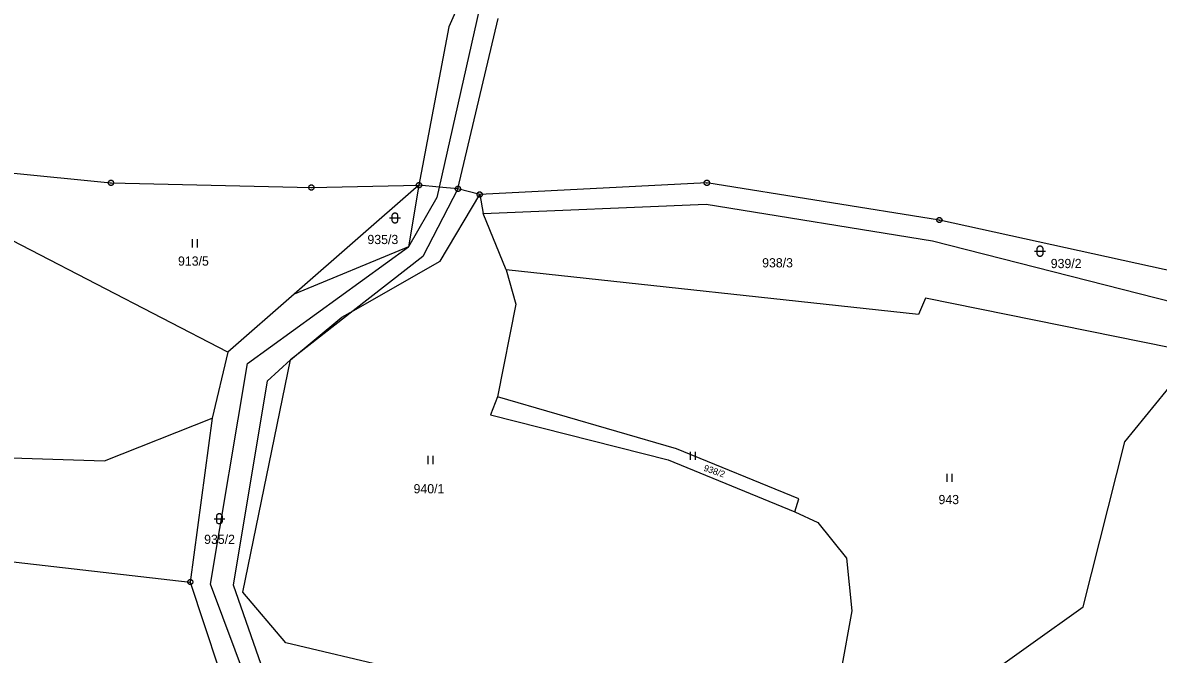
# Model space of a CAD drawing. Extents: x -694465 to -690527, y -983694 to -978978.
# Drawn here: x -691286.3 to -691076.6, y -981276.9 to -981160.2 of the extents above; entities that cross this region are included whole.
import ezdxf

# ---------------------------------------------------------------- set-up
doc = ezdxf.new("R2010")
doc.units = 0
for name, color, linetype in [('Vrstva 1', 7, 'Continuous'), ('Vrstva 18', 7, 'Continuous'), ('Vrstva 24', 7, 'Continuous'), ('Vrstva 25', 7, 'Continuous')]:
    doc.layers.add(name, color=color, linetype=linetype)

msp = doc.modelspace()

# ---------------------------------------------------------------- linework, layer by layer
at = {"layer": 'Vrstva 1'}
for points in [[(-691182.76, -981072.105), (-691183.77, -981075.075), (-691180.018, -981110.242), (-691186.276, -981122.556), (-691198.583, -981145.721), (-691201.89, -981157.572), (-691209.375, -981190.612)], [(-691205.17, -981155.52), (-691207.55, -981161.03)], [(-691205.91, -981190.94), (-691198.44, -981159.47)], [(-691207.55, -981161.03), (-691213.09, -981190.26)], [(-691327.5, -981184.12), (-691269.99, -981189.84)], [(-691269.99, -981189.84), (-691232.95, -981190.71)], [(-691159.93, -981189.84), (-691201.87, -981191.98)], [(-691116.98, -981196.71), (-691159.93, -981189.84)], [(-691213.09, -981190.26), (-691236.12, -981210.4)], [(-691232.95, -981190.71), (-691213.09, -981190.26)], [(-691205.91, -981190.94), (-691212.383, -981203.448), (-691225.221, -981213.47)], [(-691213.09, -981190.26), (-691215.04, -981201.67)], [(-691209.375, -981190.612), (-691213.09, -981190.26)], [(-691209.375, -981190.612), (-691209.815, -981192.553)], [(-691205.91, -981190.94), (-691209.375, -981190.612)], [(-691209.16, -981204.33), (-691201.87, -981191.98)], [(-691201.87, -981191.98), (-691205.91, -981190.94)], [(-691201.87, -981191.98), (-691201.21, -981195.52)], [(-691209.815, -981192.553), (-691215.04, -981201.67)], [(-691201.21, -981195.52), (-691160.08, -981193.76)], [(-691160.08, -981193.76), (-691118.25, -981200.58)], [(-691248.4, -981221.14), (-691296.96, -981195.97)], [(-691196.98, -981205.93), (-691201.21, -981195.52)], [(-691052.22, -981210.98), (-691116.98, -981196.71)], [(-691118.25, -981200.58), (-691067.29, -981213.52)], [(-691243.373, -981286.265), (-691244.782, -981282.296), (-691251.576, -981263.991), (-691244.782, -981223.199), (-691215.04, -981201.67)], [(-691215.04, -981201.67), (-691236.12, -981210.4)], [(-691225.221, -981213.47), (-691209.16, -981204.33)], [(-691120.86, -981214.16), (-691196.98, -981205.93)], [(-691196.98, -981205.93), (-691195.22, -981212.23)], [(-691236.12, -981210.4), (-691248.4, -981221.14)], [(-691195.22, -981212.23), (-691198.61, -981229.39)], [(-691119.54, -981211.17), (-691120.86, -981214.16)], [(-691069.35, -981221.28), (-691119.54, -981211.17)], [(-691225.221, -981213.47), (-691236.84, -981222.54)], [(-691236.84, -981222.54), (-691227.33, -981214.67)], [(-691227.33, -981214.67), (-691225.221, -981213.47)], [(-691248.4, -981221.14), (-691251.27, -981233.34)], [(-691082.71, -981237.66), (-691069.35, -981221.28)], [(-691236.84, -981222.54), (-691241.129, -981226.459), (-691247.401, -981264.114), (-691239.953, -981285.456)], [(-691245.65, -981265.49), (-691236.84, -981222.54)], [(-691198.61, -981229.39), (-691199.86, -981232.7)], [(-691165.53, -981238.99), (-691198.61, -981229.39)], [(-691271.19, -981241.21), (-691251.27, -981233.34)], [(-691251.27, -981233.34), (-691255.34, -981263.59)], [(-691199.86, -981232.7), (-691167.05, -981241.01)], [(-691090.41, -981268.2), (-691082.71, -981237.66)], [(-691296.05, -981240.41), (-691271.19, -981241.21)], [(-691142.92, -981248.19), (-691165.53, -981238.99)], [(-691167.05, -981241.01), (-691143.65, -981250.64)], [(-691143.65, -981250.64), (-691142.92, -981248.19)], [(-691143.65, -981250.64), (-691139.41, -981252.56)], [(-691139.41, -981252.56), (-691134.14, -981259.17)], [(-691337.9, -981254.113), (-691255.34, -981263.59)], [(-691134.14, -981259.17), (-691133.16, -981268.89)], [(-691255.34, -981263.59), (-691247.54, -981287.25)], [(-691237.69, -981274.84), (-691245.65, -981265.49)], [(-691133.16, -981268.89), (-691135.2, -981280.09)], [(-691109.77, -981281.96), (-691090.41, -981268.2)], [(-691217.94, -981279.52), (-691237.69, -981274.84)]]:
    msp.add_lwpolyline(points, dxfattribs=at)
at = {"layer": 'Vrstva 24'}
for points in [[(-691269.836, -981189.364), (-691269.586, -981189.546), (-691269.49, -981189.84), (-691269.586, -981190.134), (-691269.836, -981190.316), (-691270.144, -981190.316), (-691270.394, -981190.134), (-691270.49, -981189.84), (-691270.394, -981189.546), (-691270.144, -981189.364)], [(-691212.936, -981189.784), (-691212.686, -981189.966), (-691212.59, -981190.26), (-691212.686, -981190.554), (-691212.936, -981190.736), (-691213.244, -981190.736), (-691213.494, -981190.554), (-691213.59, -981190.26), (-691213.494, -981189.966), (-691213.244, -981189.784)], [(-691159.776, -981189.364), (-691159.526, -981189.546), (-691159.43, -981189.84), (-691159.526, -981190.134), (-691159.776, -981190.316), (-691160.084, -981190.316), (-691160.334, -981190.134), (-691160.43, -981189.84), (-691160.334, -981189.546), (-691160.084, -981189.364)], [(-691232.796, -981190.234), (-691232.546, -981190.416), (-691232.45, -981190.71), (-691232.546, -981191.004), (-691232.796, -981191.186), (-691233.104, -981191.186), (-691233.354, -981191.004), (-691233.45, -981190.71), (-691233.354, -981190.416), (-691233.104, -981190.234)], [(-691205.756, -981190.464), (-691205.506, -981190.646), (-691205.41, -981190.94), (-691205.506, -981191.234), (-691205.756, -981191.416), (-691206.064, -981191.416), (-691206.314, -981191.234), (-691206.41, -981190.94), (-691206.314, -981190.646), (-691206.064, -981190.464)], [(-691201.716, -981191.504), (-691201.466, -981191.686), (-691201.37, -981191.98), (-691201.466, -981192.274), (-691201.716, -981192.456), (-691202.024, -981192.456), (-691202.274, -981192.274), (-691202.37, -981191.98), (-691202.274, -981191.686), (-691202.024, -981191.504)], [(-691116.826, -981196.234), (-691116.576, -981196.416), (-691116.48, -981196.71), (-691116.576, -981197.004), (-691116.826, -981197.186), (-691117.134, -981197.186), (-691117.384, -981197.004), (-691117.48, -981196.71), (-691117.384, -981196.416), (-691117.134, -981196.234)], [(-691255.186, -981263.114), (-691254.936, -981263.296), (-691254.84, -981263.59), (-691254.936, -981263.884), (-691255.186, -981264.066), (-691255.494, -981264.066), (-691255.744, -981263.884), (-691255.84, -981263.59), (-691255.744, -981263.296), (-691255.494, -981263.114)]]:
    msp.add_lwpolyline(points, close=True, dxfattribs=at)
for points in [[(-691270.109, -981189.84), (-691269.87, -981189.84)], [(-691160.049, -981189.84), (-691159.81, -981189.84)], [(-691233.069, -981190.71), (-691232.83, -981190.71)], [(-691213.209, -981190.26), (-691212.97, -981190.26)], [(-691206.029, -981190.94), (-691205.79, -981190.94)], [(-691201.989, -981191.98), (-691201.75, -981191.98)], [(-691117.099, -981196.71), (-691116.86, -981196.71)], [(-691255.459, -981263.59), (-691255.22, -981263.59)]]:
    msp.add_lwpolyline(points, dxfattribs=at)
at = {"layer": 'Vrstva 25'}
for points in [[(-691218.53, -981196.33), (-691216.53, -981196.33)], [(-691254.98, -981200.26), (-691254.98, -981201.76)], [(-691253.98, -981201.76), (-691253.98, -981200.26)], [(-691099.4, -981202.44), (-691097.4, -981202.44)], [(-691211.48, -981240.3), (-691211.48, -981241.8)], [(-691210.48, -981241.8), (-691210.48, -981240.3)], [(-691163.04, -981239.51), (-691163.04, -981241.01)], [(-691162.04, -981241.01), (-691162.04, -981239.51)], [(-691115.63, -981243.57), (-691115.63, -981245.07)], [(-691114.63, -981245.07), (-691114.63, -981243.57)], [(-691250.94, -981251.89), (-691248.94, -981251.89)]]:
    msp.add_lwpolyline(points, dxfattribs=at)
for points in [[(-691218.03, -981195.83), (-691217.935, -981195.536), (-691217.685, -981195.354), (-691217.375, -981195.354), (-691217.125, -981195.536), (-691217.03, -981195.83), (-691217.03, -981196.83), (-691217.125, -981197.124), (-691217.375, -981197.306), (-691217.685, -981197.306), (-691217.935, -981197.124), (-691218.03, -981196.83)], [(-691098.9, -981201.94), (-691098.805, -981201.646), (-691098.555, -981201.464), (-691098.245, -981201.464), (-691097.995, -981201.646), (-691097.9, -981201.94), (-691097.9, -981202.94), (-691097.995, -981203.234), (-691098.245, -981203.416), (-691098.555, -981203.416), (-691098.805, -981203.234), (-691098.9, -981202.94)], [(-691250.44, -981251.39), (-691250.345, -981251.096), (-691250.095, -981250.914), (-691249.785, -981250.914), (-691249.535, -981251.096), (-691249.44, -981251.39), (-691249.44, -981252.39), (-691249.535, -981252.684), (-691249.785, -981252.866), (-691250.095, -981252.866), (-691250.345, -981252.684), (-691250.44, -981252.39)]]:
    msp.add_lwpolyline(points, close=True, dxfattribs=at)

# ---------------------------------------------------------------- texts
at = {"layer": 'Vrstva 18'}
for s, p in [('935/3', (-691222.613, -981201.15)), ('913/5', (-691257.593, -981205.14)), ('938/3', (-691149.714, -981205.46)), ('939/2', (-691096.414, -981205.59)), ('940/1', (-691214.092, -981247.2)), ('943', (-691117.143, -981249.2)), ('935/2', (-691252.771, -981256.55))]:
    msp.add_text(s, height=1.7, dxfattribs=at).set_placement(p)
msp.add_text('938/2', height=1.2, rotation=341.08178, dxfattribs=at).set_placement((-691160.621, -981243.004))

doc.saveas('drawing.dxf')
